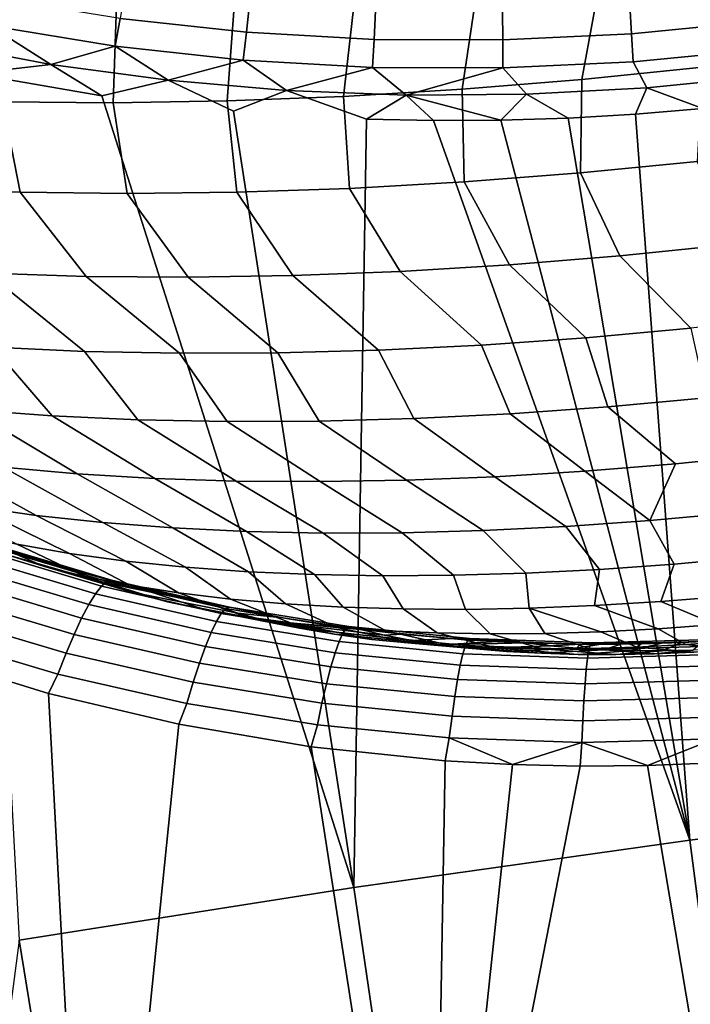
# Model space of a CAD drawing. Header units: metres. Extents: x -167 to 28, y -50 to 27.
# Tile 258 of 331: x 6.96 to 9.6, y -31.77 to -27.89. Entities that reach past the tile are written whole.
import ezdxf

# ---------------------------------------------------------------- set-up
doc = ezdxf.new("R2010")
doc.units = ezdxf.units.M
doc.layers.add('solid_12_065_011_XXX', color=7, linetype='CONTINUOUS')

msp = doc.modelspace()

# ---------------------------------------------------------------- linework, layer by layer
at = {"layer": 'solid_12_065_011_XXX'}
for points in [[(9.732382, -27.675037, 9.412274), (9.645816, -28.079784, 9.760779), (9.171263, -28.128145, 9.795071), (9.244325, -27.727715, 9.437368)], [(9.244325, -27.727715, 9.437368), (9.171263, -28.128145, 9.795071), (8.699403, -28.166506, 9.862835), (8.758246, -27.770248, 9.496726)], [(7.35284, -27.888571, 20.743904), (7.850185, -27.942644, 20.843992), (7.861864, -27.830219, 20.830107), (7.370877, -27.776836, 20.7313)], [(8.758246, -27.770248, 9.496726), (8.699403, -28.166506, 9.862835), (8.232768, -28.19466, 9.963707), (8.276724, -27.802416, 9.590032)], [(7.35284, -27.888571, 20.743904), (6.863249, -27.808126, 20.622942), (6.836041, -27.916199, 20.646362), (7.332356, -27.997749, 20.768986)], [(7.80231, -27.824045, 9.716791), (7.773864, -28.212456, 10.097145), (7.325153, -28.219799, 10.262434), (7.337519, -27.835024, 9.876332)], [(8.276724, -27.802416, 9.590032), (8.232768, -28.19466, 9.963707), (7.773864, -28.212456, 10.097145), (7.80231, -27.824045, 9.716791)], [(9.36701, -27.948544, 21.013044), (9.873649, -27.899155, 21.024414), (9.85991, -27.787268, 21.008255), (9.359597, -27.83604, 20.997028)], [(7.337519, -27.835024, 9.876332), (7.325153, -28.219799, 10.262434), (6.889044, -28.216648, 10.458686), (6.884815, -27.835291, 10.06781)], [(7.850185, -27.942644, 20.843992), (8.353105, -27.970524, 20.922533), (8.358413, -27.857746, 20.907654), (7.861864, -27.830219, 20.830107)], [(8.353105, -27.970524, 20.922533), (8.859439, -27.972416, 20.979008), (8.858378, -27.859612, 20.963419), (8.358413, -27.857746, 20.907654)], [(8.859439, -27.972416, 20.979008), (9.36701, -27.948544, 21.013044), (9.359597, -27.83604, 20.997028), (8.858378, -27.859612, 20.963419)], [(7.850185, -27.942644, 20.843992), (7.35284, -27.888571, 20.743904), (7.332356, -27.997749, 20.768986), (7.83647, -28.052559, 20.870436)], [(9.873649, -27.899155, 21.024414), (9.36701, -27.948544, 21.013044), (9.373672, -28.058542, 21.041763), (9.887074, -28.008493, 21.053284)], [(6.836041, -27.916199, 20.646362), (6.625697, -27.983421, 20.631468), (7.079787, -28.068735, 20.75231)], [(7.332356, -27.997749, 20.768986), (6.836041, -27.916199, 20.646362), (7.079787, -28.068735, 20.75231)], [(8.353105, -27.970524, 20.922533), (7.850185, -27.942644, 20.843992), (7.83647, -28.052559, 20.870436), (8.346181, -28.080816, 20.950037)], [(8.859439, -27.972416, 20.979008), (8.353105, -27.970524, 20.922533), (8.346181, -28.080816, 20.950037), (8.859313, -28.082731, 21.007273)], [(9.36701, -27.948544, 21.013044), (8.859439, -27.972416, 20.979008), (8.859313, -28.082731, 21.007273), (9.373672, -28.058542, 21.041763)], [(7.079787, -28.068735, 20.75231), (6.625697, -27.983421, 20.631468), (6.771478, -28.104517, 20.719927)], [(7.332356, -27.997749, 20.768986), (7.079787, -28.068735, 20.75231), (7.541216, -28.131573, 20.85569)], [(7.83647, -28.052559, 20.870436), (7.332356, -27.997749, 20.768986), (7.541216, -28.131573, 20.85569)], [(9.887074, -28.008493, 21.053284), (9.373672, -28.058542, 21.041763), (9.426893, -28.161074, 21.084837), (9.900011, -28.113865, 21.094492)], [(7.83647, -28.052559, 20.870436), (7.541216, -28.131573, 20.85569), (8.008297, -28.172062, 20.941042)], [(8.346181, -28.080816, 20.950037), (7.83647, -28.052559, 20.870436), (8.008297, -28.172062, 20.941042)], [(7.079787, -28.068735, 20.75231), (6.771478, -28.104517, 20.719927), (7.280362, -28.192522, 20.84832)], [(7.541216, -28.131573, 20.85569), (7.079787, -28.068735, 20.75231), (7.280362, -28.192522, 20.84832)], [(8.346181, -28.080816, 20.950037), (8.008297, -28.172062, 20.941042), (8.479375, -28.190359, 21.007906)], [(8.859313, -28.082731, 21.007273), (8.346181, -28.080816, 20.950037), (8.479375, -28.190359, 21.007906)], [(8.859313, -28.082731, 21.007273), (8.479375, -28.190359, 21.007906), (8.952795, -28.186634, 21.055923)], [(8.859313, -28.082731, 21.007273), (8.952795, -28.186634, 21.055923), (9.426893, -28.161074, 21.084837), (9.373672, -28.058542, 21.041763)], [(9.165401, -28.496201, 10.174398), (9.171263, -28.128145, 9.795071), (9.645816, -28.079784, 9.760779), (9.625767, -28.450876, 10.135629)], [(7.280362, -28.192522, 20.84832), (6.771478, -28.104517, 20.719927), (6.954234, -31.515387, 22.740084), (8.272664, -31.308031, 22.815199)], [(7.541216, -28.131573, 20.85569), (7.280362, -28.192522, 20.84832), (8.272664, -31.308031, 22.815199), (7.798463, -28.252544, 20.954842)], [(8.008297, -28.172062, 20.941042), (7.541216, -28.131573, 20.85569), (7.798463, -28.252544, 20.954842)], [(8.708108, -28.531679, 10.245945), (8.699403, -28.166506, 9.862835), (9.171263, -28.128145, 9.795071), (9.165401, -28.496201, 10.174398)], [(9.900011, -28.113865, 21.094492), (9.426893, -28.161074, 21.084837), (9.647809, -28.242825, 21.144405), (9.912283, -28.213806, 21.147444)], [(8.008297, -28.172062, 20.941042), (7.798463, -28.252544, 20.954842), (8.272664, -31.308031, 22.815199), (8.323215, -28.284565, 21.038599)], [(8.479375, -28.190359, 21.007906), (8.008297, -28.172062, 20.941042), (8.323215, -28.284565, 21.038599)], [(8.256394, -28.557117, 10.349876), (8.232768, -28.19466, 9.963707), (8.699403, -28.166506, 9.862835), (8.708108, -28.531679, 10.245945)], [(9.426893, -28.161074, 21.084837), (8.952795, -28.186634, 21.055923), (9.117426, -28.280289, 21.120119), (9.38282, -28.26499, 21.135294)], [(9.426893, -28.161074, 21.084837), (9.38282, -28.26499, 21.135294), (9.647809, -28.242825, 21.144405)], [(6.554085, -28.556511, 11.075471), (6.467878, -28.203024, 10.684848), (6.889044, -28.216648, 10.458686), (6.959242, -28.572071, 10.849417)], [(7.812735, -28.572374, 10.485622), (7.773864, -28.212456, 10.097145), (8.232768, -28.19466, 9.963707), (8.256394, -28.557117, 10.349876)], [(8.479375, -28.190359, 21.007906), (8.323215, -28.284565, 21.038599), (8.587355, -28.290096, 21.071726)], [(8.952795, -28.186634, 21.055923), (8.479375, -28.190359, 21.007906), (8.852169, -28.288664, 21.098913)], [(8.479375, -28.190359, 21.007906), (8.587355, -28.290096, 21.071726), (8.852169, -28.288664, 21.098913)], [(8.952795, -28.186634, 21.055923), (8.852169, -28.288664, 21.098913), (9.117426, -28.280289, 21.120119)], [(6.959242, -28.572071, 10.849417), (6.889044, -28.216648, 10.458686), (7.325153, -28.219799, 10.262434), (7.379559, -28.57737, 10.652441)], [(7.379559, -28.57737, 10.652441), (7.325153, -28.219799, 10.262434), (7.773864, -28.212456, 10.097145), (7.812735, -28.572374, 10.485622)], [(9.647809, -28.242825, 21.144405), (9.38282, -28.26499, 21.135294), (9.596034, -31.122799, 22.852768), (10.922886, -30.959883, 22.852768)], [(8.587355, -28.290096, 21.071726), (8.323215, -28.284565, 21.038599), (8.272664, -31.308031, 22.815199), (9.596034, -31.122799, 22.852768)], [(8.852169, -28.288664, 21.098913), (8.587355, -28.290096, 21.071726), (9.596034, -31.122799, 22.852768)], [(9.117426, -28.280289, 21.120119), (8.852169, -28.288664, 21.098913), (9.596034, -31.122799, 22.852768)], [(9.38282, -28.26499, 21.135294), (9.117426, -28.280289, 21.120119), (9.596034, -31.122799, 22.852768)], [(9.758318, -28.77759, 10.52901), (9.320964, -28.822258, 10.560278), (9.165401, -28.496201, 10.174398), (9.625767, -28.450876, 10.135629)], [(9.320964, -28.822258, 10.560278), (8.886086, -28.85766, 10.622562), (8.708108, -28.531679, 10.245945), (9.165401, -28.496201, 10.174398)], [(7.218062, -28.903553, 11.172629), (6.830247, -28.890787, 11.381645), (6.554085, -28.556511, 11.075471), (6.959242, -28.572071, 10.849417)], [(8.456045, -28.883606, 10.715526), (8.033173, -28.899954, 10.838664), (7.812735, -28.572374, 10.485622), (8.256394, -28.557117, 10.349876)], [(8.886086, -28.85766, 10.622562), (8.456045, -28.883606, 10.715526), (8.256394, -28.557117, 10.349876), (8.708108, -28.531679, 10.245945)], [(7.619764, -28.906614, 10.991307), (7.218062, -28.903553, 11.172629), (6.959242, -28.572071, 10.849417), (7.379559, -28.57737, 10.652441)], [(8.033173, -28.899954, 10.838664), (7.619764, -28.906614, 10.991307), (7.379559, -28.57737, 10.652441), (7.812735, -28.572374, 10.485622)], [(10.016153, -29.059761, 10.94513), (9.600656, -29.106489, 10.959981), (9.320964, -28.822258, 10.560278), (9.758318, -28.77759, 10.52901)], [(9.600656, -29.106489, 10.959981), (9.186386, -29.144506, 11.004453), (8.886086, -28.85766, 10.622562), (9.320964, -28.822258, 10.560278)], [(7.211622, -29.198437, 11.65707), (6.851081, -29.181578, 11.868657), (6.458423, -28.868383, 11.617221), (6.830247, -28.890787, 11.381645)], [(9.186386, -29.144506, 11.004453), (8.775603, -29.173609, 11.078301), (8.456045, -28.883606, 10.715526), (8.886086, -28.85766, 10.622562)], [(7.586421, -29.206085, 11.471301), (7.211622, -29.198437, 11.65707), (6.830247, -28.890787, 11.381645), (7.218062, -28.903553, 11.172629)], [(7.973433, -29.204483, 11.312365), (7.586421, -29.206085, 11.471301), (7.218062, -28.903553, 11.172629), (7.619764, -28.906614, 10.991307)], [(8.37055, -29.193638, 11.181126), (7.973433, -29.204483, 11.312365), (7.619764, -28.906614, 10.991307), (8.033173, -28.899954, 10.838664)], [(8.775603, -29.173609, 11.078301), (8.37055, -29.193638, 11.181126), (8.033173, -28.899954, 10.838664), (8.456045, -28.883606, 10.715526)], [(9.661026, -29.381203, 11.400055), (9.27295, -29.416843, 11.441625), (9.186386, -29.144506, 11.004453), (9.600656, -29.106489, 10.959981)], [(7.084665, -29.452126, 12.249536), (6.761832, -29.427948, 12.470432), (6.506766, -29.155602, 12.104909), (6.851081, -29.181578, 11.868657)], [(8.888125, -29.444151, 11.510655), (8.508642, -29.462976, 11.606773), (8.37055, -29.193638, 11.181126), (8.775603, -29.173609, 11.078301)], [(9.27295, -29.416843, 11.441625), (8.888125, -29.444151, 11.510655), (8.775603, -29.173609, 11.078301), (9.186386, -29.144506, 11.004453)], [(7.422633, -29.467779, 12.051713), (7.084665, -29.452126, 12.249536), (6.851081, -29.181578, 11.868657), (7.211622, -29.198437, 11.65707)], [(7.773901, -29.474823, 11.878038), (7.422633, -29.467779, 12.051713), (7.211622, -29.198437, 11.65707), (7.586421, -29.206085, 11.471301)], [(8.13656, -29.473219, 11.729457), (7.773901, -29.474823, 11.878038), (7.586421, -29.206085, 11.471301), (7.973433, -29.204483, 11.312365)], [(8.508642, -29.462976, 11.606773), (8.13656, -29.473219, 11.729457), (7.973433, -29.204483, 11.312365), (8.37055, -29.193638, 11.181126)], [(6.455888, -29.395376, 12.713204), (6.761832, -29.427948, 12.470432), (7.182905, -29.680546, 12.740822), (6.891099, -29.654585, 12.954704)], [(9.27295, -29.416843, 11.441625), (9.661026, -29.381203, 11.400055), (9.900311, -29.604488, 11.849168), (9.540365, -29.641298, 11.874729)], [(6.761832, -29.427948, 12.470432), (7.084665, -29.452126, 12.249536), (7.48941, -29.698704, 12.547703), (7.182905, -29.680546, 12.740822)], [(7.084665, -29.452126, 12.249536), (7.422633, -29.467779, 12.051713), (7.808964, -29.708961, 12.376385), (7.48941, -29.698704, 12.547703)], [(8.508642, -29.462976, 11.606773), (8.888125, -29.444151, 11.510655), (9.18243, -29.670519, 11.925714), (8.828435, -29.691988, 12.001847)], [(8.888125, -29.444151, 11.510655), (9.27295, -29.416843, 11.441625), (9.540365, -29.641298, 11.874729), (9.18243, -29.670519, 11.925714)], [(7.422633, -29.467779, 12.051713), (7.773901, -29.474823, 11.878038), (8.13985, -29.711262, 12.227791), (7.808964, -29.708961, 12.376385)], [(7.773901, -29.474823, 11.878038), (8.13656, -29.473219, 11.729457), (8.480284, -29.705595, 12.102721), (8.13985, -29.711262, 12.227791)], [(8.13656, -29.473219, 11.729457), (8.508642, -29.462976, 11.606773), (8.828435, -29.691988, 12.001847), (8.480284, -29.705595, 12.102721)], [(6.35778, -29.579853, 13.440047), (6.615563, -29.62096, 13.188198), (7.021675, -29.844114, 13.467241), (6.775669, -29.808716, 13.694324)], [(9.900311, -29.604488, 11.849168), (9.772229, -29.833729, 12.334179), (9.438887, -29.864292, 12.370063), (9.540365, -29.641298, 11.874729)], [(6.615563, -29.62096, 13.188198), (6.891099, -29.654585, 12.954704), (7.283763, -29.872429, 13.257844), (7.021675, -29.844114, 13.467241)], [(9.18243, -29.670519, 11.925714), (9.540365, -29.641298, 11.874729), (9.438887, -29.864292, 12.370063)], [(6.891099, -29.654585, 12.954704), (7.182905, -29.680546, 12.740822), (7.560495, -29.893503, 13.067281), (7.283763, -29.872429, 13.257844)], [(7.182905, -29.680546, 12.740822), (7.48941, -29.698704, 12.547703), (7.850355, -29.907223, 12.896598), (7.560495, -29.893503, 13.067281)], [(8.828435, -29.691988, 12.001847), (9.18243, -29.670519, 11.925714), (9.438887, -29.864292, 12.370063), (9.108368, -29.887659, 12.42965)], [(7.48941, -29.698704, 12.547703), (7.808964, -29.708961, 12.376385), (8.151751, -29.913513, 12.746732), (7.850355, -29.907223, 12.896598)], [(7.808964, -29.708961, 12.376385), (8.13985, -29.711262, 12.227791), (8.463031, -29.912338, 12.618503), (8.151751, -29.913513, 12.746732)], [(8.13985, -29.711262, 12.227791), (8.480284, -29.705595, 12.102721), (8.782487, -29.903704, 12.512616), (8.463031, -29.912338, 12.618503)], [(8.480284, -29.705595, 12.102721), (8.828435, -29.691988, 12.001847), (9.108368, -29.887659, 12.42965), (8.782487, -29.903704, 12.512616)], [(7.152537, -29.993618, 14.0124), (6.94562, -29.957331, 14.225947), (6.547094, -29.766428, 13.93785), (6.775669, -29.808716, 13.694324)], [(7.374424, -30.023855, 13.813437), (7.152537, -29.993618, 14.0124), (6.775669, -29.808716, 13.694324), (7.021675, -29.844114, 13.467241)], [(9.831021, -30.008387, 12.822906), (9.534367, -30.035763, 12.854222), (9.438887, -29.864292, 12.370063), (9.772229, -29.833729, 12.334179)], [(6.754763, -29.915184, 14.452952), (7.050777, -30.043495, 14.889833), (6.903713, -29.998184, 15.109171), (6.580973, -29.867399, 14.692218)], [(7.610108, -30.04788, 13.630108), (7.374424, -30.023855, 13.813437), (7.021675, -29.844114, 13.467241), (7.283763, -29.872429, 13.257844)], [(7.858348, -30.065567, 13.463381), (7.610108, -30.04788, 13.630108), (7.283763, -29.872429, 13.257844), (7.560495, -29.893503, 13.067281)], [(9.534367, -30.035763, 12.854222), (9.240116, -30.056866, 12.906234), (9.108368, -29.887659, 12.42965), (9.438887, -29.864292, 12.370063)], [(6.94562, -29.957331, 14.225947), (7.213579, -30.083868, 14.680894), (7.050777, -30.043495, 14.889833), (6.754763, -29.915184, 14.452952)], [(8.117834, -30.076824, 13.314134), (7.858348, -30.065567, 13.463381), (7.560495, -29.893503, 13.067281), (7.850355, -29.907223, 12.896598)], [(8.387196, -30.081589, 13.183155), (8.117834, -30.076824, 13.314134), (7.850355, -29.907223, 12.896598), (8.151751, -29.913513, 12.746732)], [(8.665013, -30.07984, 13.071136), (8.387196, -30.081589, 13.183155), (8.151751, -29.913513, 12.746732), (8.463031, -29.912338, 12.618503)], [(8.949821, -30.071585, 12.978665), (8.665013, -30.07984, 13.071136), (8.463031, -29.912338, 12.618503), (8.782487, -29.903704, 12.512616)], [(9.240116, -30.056866, 12.906234), (8.949821, -30.071585, 12.978665), (8.782487, -29.903704, 12.512616), (9.108368, -29.887659, 12.42965)], [(6.903713, -29.998184, 15.109171), (7.281199, -30.106356, 15.464606), (7.18032, -30.063328, 15.671065), (6.773166, -29.948179, 15.337747)], [(6.773166, -29.948179, 15.337747), (7.18032, -30.063328, 15.671065), (6.946592, -29.992332, 15.632144)], [(6.817582, -29.984928, 15.953523), (7.279458, -30.12215, 16.029005), (7.255573, -30.15246, 16.136147), (6.78896, -30.013832, 16.059891)], [(6.842807, -29.968073, 15.843759), (7.300615, -30.104084, 15.918575), (7.279458, -30.12215, 16.029005), (6.817582, -29.984928, 15.953523)], [(6.86431, -29.96348, 15.732021), (7.31877, -30.098497, 15.806291), (7.300615, -30.104084, 15.918575), (6.842807, -29.968073, 15.843759)], [(6.86431, -29.96348, 15.732021), (6.946592, -29.992332, 15.632144), (7.18032, -30.063328, 15.671065)], [(6.86431, -29.96348, 15.732021), (7.18032, -30.063328, 15.671065), (7.31877, -30.098497, 15.806291)], [(7.152537, -29.993618, 14.0124), (7.391257, -30.119089, 14.48346), (7.213579, -30.083868, 14.680894), (6.94562, -29.957331, 14.225947)], [(7.374424, -30.023855, 13.813437), (7.582869, -30.148975, 14.298578), (7.391257, -30.119089, 14.48346), (7.152537, -29.993618, 14.0124)], [(6.78896, -30.013832, 16.059891), (7.255573, -30.15246, 16.136147), (7.22927, -30.194624, 16.238611), (6.757315, -30.054407, 16.161482)], [(7.050777, -30.043495, 14.889833), (7.40355, -30.147074, 15.271666), (7.281199, -30.106356, 15.464606), (6.903713, -29.998184, 15.109171)], [(7.610108, -30.04788, 13.630108), (7.787402, -30.173365, 14.127227), (7.582869, -30.148975, 14.298578), (7.374424, -30.023855, 13.813437)], [(9.831021, -30.008387, 12.822906), (9.747226, -30.161509, 13.335325), (9.482794, -30.183182, 13.372687), (9.534367, -30.035763, 12.854222)], [(6.757315, -30.054407, 16.161482), (7.22927, -30.194624, 16.238611), (7.20089, -30.248091, 16.335072), (6.723055, -30.106127, 16.256981)], [(7.213579, -30.083868, 14.680894), (7.539648, -30.183628, 15.087288), (7.40355, -30.147074, 15.271666), (7.050777, -30.043495, 14.889833)], [(7.351019, -30.109901, 15.697245), (7.18032, -30.063328, 15.671065), (7.281199, -30.106356, 15.464606)], [(7.31877, -30.098497, 15.806291), (7.18032, -30.063328, 15.671065), (7.351019, -30.109901, 15.697245)], [(7.858348, -30.065567, 13.463381), (8.003771, -30.192129, 13.970312), (7.787402, -30.173365, 14.127227), (7.610108, -30.04788, 13.630108)], [(8.117834, -30.076824, 13.314134), (8.230832, -30.205172, 13.828667), (8.003771, -30.192129, 13.970312), (7.858348, -30.065567, 13.463381)], [(8.949821, -30.071585, 12.978665), (8.963889, -30.209417, 13.502418), (8.712165, -30.213839, 13.594098), (8.665013, -30.07984, 13.071136)], [(9.240116, -30.056866, 12.906234), (9.22122, -30.199181, 13.428483), (8.963889, -30.209417, 13.502418), (8.949821, -30.071585, 12.978665)], [(9.534367, -30.035763, 12.854222), (9.482794, -30.183182, 13.372687), (9.22122, -30.199181, 13.428483), (9.240116, -30.056866, 12.906234)], [(6.723055, -30.106127, 16.256981), (7.20089, -30.248091, 16.335072), (7.170801, -30.31217, 16.424273), (6.686625, -30.168322, 16.345146)], [(7.391257, -30.119089, 14.48346), (7.688785, -30.215834, 14.91243), (7.539648, -30.183628, 15.087288), (7.213579, -30.083868, 14.680894)], [(7.300615, -30.104084, 15.918575), (7.767817, -30.211023, 15.981416), (7.750693, -30.230013, 16.092388), (7.279458, -30.12215, 16.029005)], [(7.40355, -30.147074, 15.271666), (7.816497, -30.229303, 15.580791), (7.713481, -30.194534, 15.746655), (7.281199, -30.106356, 15.464606)], [(7.281199, -30.106356, 15.464606), (7.713481, -30.194534, 15.746655), (7.698078, -30.191324, 15.744729)], [(7.351019, -30.109901, 15.697245), (7.281199, -30.106356, 15.464606), (7.698078, -30.191324, 15.744729)], [(7.31877, -30.098497, 15.806291), (7.782677, -30.204681, 15.868688), (7.767817, -30.211023, 15.981416), (7.300615, -30.104084, 15.918575)], [(7.782677, -30.204681, 15.868688), (7.31877, -30.098497, 15.806291), (7.698078, -30.191324, 15.744729), (7.713481, -30.194534, 15.746655)], [(7.31877, -30.098497, 15.806291), (7.351019, -30.109901, 15.697245), (7.698078, -30.191324, 15.744729)], [(8.387196, -30.081589, 13.183155), (8.467381, -30.21242, 13.703041), (8.230832, -30.205172, 13.828667), (8.117834, -30.076824, 13.314134)], [(8.665013, -30.07984, 13.071136), (8.712165, -30.213839, 13.594098), (8.467381, -30.21242, 13.703041), (8.387196, -30.081589, 13.183155)], [(7.279458, -30.12215, 16.029005), (7.750693, -30.230013, 16.092388), (7.731528, -30.261406, 16.200165), (7.255573, -30.15246, 16.136147)], [(7.582869, -30.148975, 14.298578), (7.850186, -30.243519, 14.748001), (7.688785, -30.215834, 14.91243), (7.391257, -30.119089, 14.48346)], [(7.539648, -30.183628, 15.087288), (7.932312, -30.260662, 15.423021), (7.816497, -30.229303, 15.580791), (7.40355, -30.147074, 15.271666)], [(7.787402, -30.173365, 14.127227), (8.023015, -30.266542, 14.594852), (7.850186, -30.243519, 14.748001), (7.582869, -30.148975, 14.298578)], [(6.686625, -30.168322, 16.345146), (7.170801, -30.31217, 16.424273), (7.139393, -30.38603, 16.505062), (6.648498, -30.240185, 16.424837)], [(7.255573, -30.15246, 16.136147), (7.731528, -30.261406, 16.200165), (7.710571, -30.304792, 16.303349), (7.22927, -30.194624, 16.238611)], [(7.688785, -30.215834, 14.91243), (8.059318, -30.288301, 15.273376), (7.932312, -30.260662, 15.423021), (7.539648, -30.183628, 15.087288)], [(8.003771, -30.192129, 13.970312), (8.206373, -30.284784, 14.453782), (8.023015, -30.266542, 14.594852), (7.787402, -30.173365, 14.127227)], [(9.22122, -30.199181, 13.428483), (9.482794, -30.183182, 13.372687), (9.69916, -30.273853, 13.85717), (9.471156, -30.2903, 13.897142)], [(9.482794, -30.183182, 13.372687), (9.747226, -30.161509, 13.335325), (9.928991, -30.252586, 13.833104), (9.69916, -30.273853, 13.85717)], [(7.22927, -30.194624, 16.238611), (7.710571, -30.304792, 16.303349), (7.688093, -30.359612, 16.400602), (7.20089, -30.248091, 16.335072)], [(7.850186, -30.243519, 14.748001), (8.19685, -30.312073, 15.132637), (8.059318, -30.288301, 15.273376), (7.688785, -30.215834, 14.91243)], [(7.782677, -30.204681, 15.868688), (7.713481, -30.194534, 15.746655), (7.816497, -30.229303, 15.580791), (7.993837, -30.247093, 15.77955)], [(7.767817, -30.211023, 15.981416), (8.242208, -30.288332, 16.032494), (8.229077, -30.307974, 16.143896), (7.750693, -30.230013, 16.092388)], [(7.782677, -30.204681, 15.868688), (8.253831, -30.281464, 15.919417), (8.242208, -30.288332, 16.032494), (7.767817, -30.211023, 15.981416)], [(8.253831, -30.281464, 15.919417), (7.782677, -30.204681, 15.868688), (7.993837, -30.247093, 15.77955), (8.245897, -30.284996, 15.805432)], [(8.230832, -30.205172, 13.828667), (8.399309, -30.298149, 14.32552), (8.206373, -30.284784, 14.453782), (8.003771, -30.192129, 13.970312)], [(8.467381, -30.21242, 13.703041), (8.600821, -30.306568, 14.210733), (8.399309, -30.298149, 14.32552), (8.230832, -30.205172, 13.828667)], [(8.712165, -30.213839, 13.594098), (8.809864, -30.309998, 14.110017), (8.600821, -30.306568, 14.210733), (8.467381, -30.21242, 13.703041)], [(8.963889, -30.209417, 13.502418), (9.025351, -30.30842, 14.023895), (8.809864, -30.309998, 14.110017), (8.712165, -30.213839, 13.594098)], [(8.963889, -30.209417, 13.502418), (9.22122, -30.199181, 13.428483), (9.471156, -30.2903, 13.897142), (9.246163, -30.301844, 13.952814)], [(8.963889, -30.209417, 13.502418), (9.246163, -30.301844, 13.952814), (9.025351, -30.30842, 14.023895)], [(6.648498, -30.240185, 16.424837), (7.139393, -30.38603, 16.505062), (7.107074, -30.468714, 16.576391), (6.609168, -30.320786, 16.49502)], [(7.20089, -30.248091, 16.335072), (7.688093, -30.359612, 16.400602), (7.664386, -30.425152, 16.490664), (7.170801, -30.31217, 16.424273)], [(7.731528, -30.261406, 16.200165), (8.214606, -30.340132, 16.252178), (8.198984, -30.384388, 16.355938), (7.710571, -30.304792, 16.303349)], [(7.750693, -30.230013, 16.092388), (8.229077, -30.307974, 16.143896), (8.214606, -30.340132, 16.252178), (7.731528, -30.261406, 16.200165)], [(7.993837, -30.247093, 15.77955), (7.816497, -30.229303, 15.580791), (7.932312, -30.260662, 15.423021), (8.245897, -30.284996, 15.805432)], [(8.023015, -30.266542, 14.594852), (8.344192, -30.331858, 15.001538), (8.19685, -30.312073, 15.132637), (7.850186, -30.243519, 14.748001)], [(7.932312, -30.260662, 15.423021), (8.059318, -30.288301, 15.273376), (8.501428, -30.336176, 15.564115), (8.392789, -30.315279, 15.682621)], [(8.245897, -30.284996, 15.805432), (7.932312, -30.260662, 15.423021), (8.392789, -30.315279, 15.682621), (8.295043, -30.291365, 15.810139)], [(7.710571, -30.304792, 16.303349), (8.198984, -30.384388, 16.355938), (8.182413, -30.44017, 16.453827), (7.688093, -30.359612, 16.400602)], [(8.206373, -30.284784, 14.453782), (8.500573, -30.347548, 14.880764), (8.344192, -30.331858, 15.001538), (8.023015, -30.266542, 14.594852)], [(8.059318, -30.288301, 15.273376), (8.19685, -30.312073, 15.132637), (8.618332, -30.353867, 15.453196), (8.501428, -30.336176, 15.564115)], [(8.399309, -30.298149, 14.32552), (8.665179, -30.359062, 14.770945), (8.500573, -30.347548, 14.880764), (8.206373, -30.284784, 14.453782)], [(8.242208, -30.288332, 16.032494), (8.721591, -30.335604, 16.072004), (8.712408, -30.355635, 16.183733), (8.229077, -30.307974, 16.143896)], [(8.253831, -30.281464, 15.919417), (8.73003, -30.328419, 15.958666), (8.721591, -30.335604, 16.072004), (8.242208, -30.288332, 16.032494)], [(8.253831, -30.281464, 15.919417), (8.245897, -30.284996, 15.805432), (8.295043, -30.291365, 15.810139)], [(8.253831, -30.281464, 15.919417), (8.295043, -30.291365, 15.810139), (8.464538, -30.310835, 15.825158)], [(8.73003, -30.328419, 15.958666), (8.253831, -30.281464, 15.919417), (8.464538, -30.310835, 15.825158), (8.659327, -30.328428, 15.840569)], [(8.464538, -30.310835, 15.825158), (8.295043, -30.291365, 15.810139), (8.392789, -30.315279, 15.682621)], [(8.600821, -30.306568, 14.210733), (8.83715, -30.366343, 14.672654), (8.665179, -30.359062, 14.770945), (8.399309, -30.298149, 14.32552)], [(9.246163, -30.301844, 13.952814), (9.388108, -30.362509, 14.451767), (9.19956, -30.368071, 14.512648), (9.025351, -30.30842, 14.023895)], [(9.471156, -30.2903, 13.897142), (9.580248, -30.352692, 14.404081), (9.388108, -30.362509, 14.451767), (9.246163, -30.301844, 13.952814)], [(9.69916, -30.273853, 13.85717), (9.774976, -30.338676, 14.369839), (9.580248, -30.352692, 14.404081), (9.471156, -30.2903, 13.897142)], [(7.107074, -30.468714, 16.576391), (7.070821, -30.544441, 16.628563), (6.569011, -30.390301, 16.543566), (6.609168, -30.320786, 16.49502)], [(7.170801, -30.31217, 16.424273), (7.664386, -30.425152, 16.490664), (7.639757, -30.500565, 16.572365), (7.139393, -30.38603, 16.505062)], [(8.19685, -30.312073, 15.132637), (8.344192, -30.331858, 15.001538), (8.742897, -30.368258, 15.350438), (8.618332, -30.353867, 15.453196)], [(8.214606, -30.340132, 16.252178), (8.702599, -30.388252, 16.2924), (8.692289, -30.433033, 16.396597), (8.198984, -30.384388, 16.355938)], [(8.229077, -30.307974, 16.143896), (8.712408, -30.355635, 16.183733), (8.702599, -30.388252, 16.2924), (8.214606, -30.340132, 16.252178)], [(8.344192, -30.331858, 15.001538), (8.500573, -30.347548, 14.880764), (8.874477, -30.379278, 15.256374), (8.742897, -30.368258, 15.350438)], [(8.464538, -30.310835, 15.825158), (8.392789, -30.315279, 15.682621), (8.501428, -30.336176, 15.564115), (8.659327, -30.328428, 15.840569)], [(8.659327, -30.328428, 15.840569), (8.501428, -30.336176, 15.564115), (8.618332, -30.353867, 15.453196), (8.837729, -30.340092, 15.852984)], [(8.809864, -30.309998, 14.110017), (9.015587, -30.36935, 14.586405), (8.83715, -30.366343, 14.672654), (8.600821, -30.306568, 14.210733)], [(8.618332, -30.353867, 15.453196), (8.949342, -30.345236, 15.859954), (8.837729, -30.340092, 15.852984)], [(8.73003, -30.328419, 15.958666), (8.659327, -30.328428, 15.840569), (8.837729, -30.340092, 15.852984)], [(8.721591, -30.335604, 16.072004), (9.20378, -30.352581, 16.100107), (9.198502, -30.372749, 16.212063), (8.712408, -30.355635, 16.183733)], [(8.73003, -30.328419, 15.958666), (9.209083, -30.345287, 15.986586), (9.20378, -30.352581, 16.100107), (8.721591, -30.335604, 16.072004)], [(8.73003, -30.328419, 15.958666), (8.949342, -30.345236, 15.859954), (9.005378, -30.347198, 15.8632)], [(8.73003, -30.328419, 15.958666), (8.837729, -30.340092, 15.852984), (8.949342, -30.345236, 15.859954)], [(9.209083, -30.345287, 15.986586), (8.73003, -30.328419, 15.958666), (9.005378, -30.347198, 15.8632), (9.16662, -30.350525, 15.871716)], [(9.025351, -30.30842, 14.023895), (9.19956, -30.368071, 14.512648), (9.015587, -30.36935, 14.586405), (8.809864, -30.309998, 14.110017)], [(9.20378, -30.352581, 16.100107), (9.686596, -30.339159, 16.11692), (9.685184, -30.359221, 16.229012), (9.198502, -30.372749, 16.212063)], [(9.209083, -30.345287, 15.986586), (9.688806, -30.331951, 16.003292), (9.686596, -30.339159, 16.11692), (9.20378, -30.352581, 16.100107)], [(9.688806, -30.331951, 16.003292), (9.209083, -30.345287, 15.986586), (9.565455, -30.344015, 15.887303), (9.647485, -30.340078, 15.889511)], [(9.565455, -30.344015, 15.887303), (9.487581, -30.376965, 15.519997), (9.607753, -30.374922, 15.475994), (9.647485, -30.340078, 15.889511)], [(9.580248, -30.352692, 14.404081), (9.774976, -30.338676, 14.369839), (9.931037, -30.359428, 14.876035), (9.77101, -30.372614, 14.898404)], [(7.688093, -30.359612, 16.400602), (8.182413, -30.44017, 16.453827), (8.165108, -30.506754, 16.544579), (7.664386, -30.425152, 16.490664)], [(8.500573, -30.347548, 14.880764), (8.665179, -30.359062, 14.770945), (9.01239, -30.386866, 15.171492), (8.874477, -30.379278, 15.256374)], [(8.742897, -30.368258, 15.350438), (9.046528, -30.357216, 15.775807), (8.949342, -30.345236, 15.859954), (8.618332, -30.353867, 15.453196)], [(8.665179, -30.359062, 14.770945), (8.83715, -30.366343, 14.672654), (9.155923, -30.390985, 15.09623), (9.01239, -30.386866, 15.171492)], [(8.712408, -30.355635, 16.183733), (9.198502, -30.372749, 16.212063), (9.193318, -30.405531, 16.320999), (8.702599, -30.388252, 16.2924)], [(8.874477, -30.379278, 15.256374), (9.149641, -30.366302, 15.700529), (9.046528, -30.357216, 15.775807), (8.742897, -30.368258, 15.350438)], [(8.83715, -30.366343, 14.672654), (9.015587, -30.36935, 14.586405), (9.30433, -30.391615, 15.030979), (9.155923, -30.390985, 15.09623)], [(9.01239, -30.386866, 15.171492), (9.257911, -30.372643, 15.632565), (9.149641, -30.366302, 15.700529), (8.874477, -30.379278, 15.256374)], [(9.005378, -30.347198, 15.8632), (8.949342, -30.345236, 15.859954), (9.046528, -30.357216, 15.775807)], [(9.16662, -30.350525, 15.871716), (9.005378, -30.347198, 15.8632), (9.046528, -30.357216, 15.775807)], [(9.155923, -30.390985, 15.09623), (9.370759, -30.376204, 15.572281), (9.257911, -30.372643, 15.632565), (9.01239, -30.386866, 15.171492)], [(9.015587, -30.36935, 14.586405), (9.19956, -30.368071, 14.512648), (9.456843, -30.388748, 14.976078), (9.30433, -30.391615, 15.030979)], [(9.16662, -30.350525, 15.871716), (9.046528, -30.357216, 15.775807), (9.149641, -30.366302, 15.700529)], [(9.246022, -30.350903, 15.875441), (9.149641, -30.366302, 15.700529), (9.257911, -30.372643, 15.632565), (9.325235, -30.350447, 15.878861)], [(9.246022, -30.350903, 15.875441), (9.16662, -30.350525, 15.871716), (9.149641, -30.366302, 15.700529)], [(9.30433, -30.391615, 15.030979), (9.487581, -30.376965, 15.519997), (9.370759, -30.376204, 15.572281), (9.155923, -30.390985, 15.09623)], [(9.209083, -30.345287, 15.986586), (9.16662, -30.350525, 15.871716), (9.246022, -30.350903, 15.875441)], [(9.198502, -30.372749, 16.212063), (9.685184, -30.359221, 16.229012), (9.684589, -30.391874, 16.338108), (9.193318, -30.405531, 16.320999)], [(9.19956, -30.368071, 14.512648), (9.388108, -30.362509, 14.451767), (9.612672, -30.382404, 14.931809), (9.456843, -30.388748, 14.976078)], [(9.209083, -30.345287, 15.986586), (9.48455, -30.347031, 15.884784), (9.565455, -30.344015, 15.887303)], [(9.209083, -30.345287, 15.986586), (9.246022, -30.350903, 15.875441), (9.325235, -30.350447, 15.878861)], [(9.209083, -30.345287, 15.986586), (9.325235, -30.350447, 15.878861), (9.404652, -30.349167, 15.881931)], [(9.209083, -30.345287, 15.986586), (9.404652, -30.349167, 15.881931), (9.48455, -30.347031, 15.884784)], [(9.325235, -30.350447, 15.878861), (9.257911, -30.372643, 15.632565), (9.370759, -30.376204, 15.572281), (9.404652, -30.349167, 15.881931)], [(9.456843, -30.388748, 14.976078), (9.607753, -30.374922, 15.475994), (9.487581, -30.376965, 15.519997), (9.30433, -30.391615, 15.030979)], [(9.48455, -30.347031, 15.884784), (9.370759, -30.376204, 15.572281), (9.487581, -30.376965, 15.519997), (9.565455, -30.344015, 15.887303)], [(9.48455, -30.347031, 15.884784), (9.404652, -30.349167, 15.881931), (9.370759, -30.376204, 15.572281)], [(9.388108, -30.362509, 14.451767), (9.580248, -30.352692, 14.404081), (9.77101, -30.372614, 14.898404), (9.612672, -30.382404, 14.931809)], [(9.612672, -30.382404, 14.931809), (9.730631, -30.370087, 15.440507), (9.607753, -30.374922, 15.475994), (9.456843, -30.388748, 14.976078)], [(5.915236, -33.98793, 18.77833), (6.569011, -30.390301, 16.543566), (7.070821, -30.544441, 16.628563), (7.250878, -33.931362, 18.68903)], [(7.139393, -30.38603, 16.505062), (7.639757, -30.500565, 16.572365), (7.614526, -30.584869, 16.644646), (7.107074, -30.468714, 16.576391)], [(8.198984, -30.384388, 16.355938), (8.692289, -30.433033, 16.396597), (8.681615, -30.489397, 16.494972), (8.182413, -30.44017, 16.453827)], [(8.702599, -30.388252, 16.2924), (9.193318, -30.405531, 16.320999), (9.188294, -30.450499, 16.425505), (8.692289, -30.433033, 16.396597)], [(9.193318, -30.405531, 16.320999), (9.684589, -30.391874, 16.338108), (9.684819, -30.436695, 16.442797), (9.188294, -30.450499, 16.425505)], [(7.664386, -30.425152, 16.490664), (8.165108, -30.506754, 16.544579), (8.147292, -30.583277, 16.627012), (7.639757, -30.500565, 16.572365)], [(8.182413, -30.44017, 16.453827), (8.681615, -30.489397, 16.494972), (8.670714, -30.556614, 16.58625), (8.165108, -30.506754, 16.544579)], [(8.692289, -30.433033, 16.396597), (9.188294, -30.450499, 16.425505), (9.183497, -30.507069, 16.524223), (8.681615, -30.489397, 16.494972)], [(9.188294, -30.450499, 16.425505), (9.684819, -30.436695, 16.442797), (9.68587, -30.493105, 16.541718), (9.183497, -30.507069, 16.524223)], [(7.614526, -30.584869, 16.644646), (7.583835, -30.666325, 16.700172), (7.070821, -30.544441, 16.628563), (7.107074, -30.468714, 16.576391)], [(8.681615, -30.489397, 16.494972), (9.183497, -30.507069, 16.524223), (9.178988, -30.574511, 16.615875), (8.670714, -30.556614, 16.58625)], [(9.183497, -30.507069, 16.524223), (9.68587, -30.493105, 16.541718), (9.687728, -30.560369, 16.633591), (9.178988, -30.574511, 16.615875)], [(7.639757, -30.500565, 16.572365), (8.147292, -30.583277, 16.627012), (8.129199, -30.668747, 16.700064), (7.614526, -30.584869, 16.644646)], [(8.165108, -30.506754, 16.544579), (8.670714, -30.556614, 16.58625), (8.659727, -30.63381, 16.669249), (8.147292, -30.583277, 16.627012)], [(7.250878, -33.931362, 18.68903), (7.070821, -30.544441, 16.628563), (7.583835, -30.666325, 16.700172)], [(8.670714, -30.556614, 16.58625), (9.178988, -30.574511, 16.615875), (9.174827, -30.651947, 16.69927), (8.659727, -30.63381, 16.669249)], [(9.178988, -30.574511, 16.615875), (9.687728, -30.560369, 16.633591), (9.690371, -30.637617, 16.717224), (9.174827, -30.651947, 16.69927)], [(8.129199, -30.668747, 16.700064), (8.105443, -30.755098, 16.75852), (7.583835, -30.666325, 16.700172), (7.614526, -30.584869, 16.644646)], [(8.147292, -30.583277, 16.627012), (8.659727, -30.63381, 16.669249), (8.648798, -30.719986, 16.742889), (8.129199, -30.668747, 16.700064)], [(8.659727, -30.63381, 16.669249), (9.174827, -30.651947, 16.69927), (9.171065, -30.738377, 16.773329), (8.648798, -30.719986, 16.742889)], [(9.174827, -30.651947, 16.69927), (9.690371, -30.637617, 16.717224), (9.693761, -30.723846, 16.791531), (9.171065, -30.738377, 16.773329)], [(8.580309, -33.813602, 18.613914), (7.250878, -33.931362, 18.68903), (7.583835, -30.666325, 16.700172), (8.105443, -30.755098, 16.75852)], [(8.648798, -30.719986, 16.742889), (8.632997, -30.810127, 16.803732), (8.105443, -30.755098, 16.75852), (8.129199, -30.668747, 16.700064)], [(8.648798, -30.719986, 16.742889), (8.89827, -30.824858, 16.821453), (8.632997, -30.810127, 16.803732)], [(8.648798, -30.719986, 16.742889), (9.171065, -30.738377, 16.773329), (8.89827, -30.824858, 16.821453)], [(9.171065, -30.738377, 16.773329), (9.693761, -30.723846, 16.791531), (9.430019, -30.82859, 16.847185)], [(9.693761, -30.723846, 16.791531), (9.695939, -30.817566, 16.855215), (9.430019, -30.82859, 16.847185)], [(8.580309, -33.813602, 18.613914), (8.105443, -30.755098, 16.75852), (8.632997, -30.810127, 16.803732)], [(9.171065, -30.738377, 16.773329), (9.164021, -30.831017, 16.835934), (8.89827, -30.824858, 16.821453)], [(9.171065, -30.738377, 16.773329), (9.430019, -30.82859, 16.847185), (9.164021, -30.831017, 16.835934)], [(8.580309, -33.813602, 18.613914), (8.632997, -30.810127, 16.803732), (8.89827, -30.824858, 16.821453)], [(8.580309, -33.813602, 18.613914), (8.89827, -30.824858, 16.821453), (9.164021, -30.831017, 16.835934)], [(9.909182, -33.67318, 18.576347), (8.580309, -33.813602, 18.613914), (9.164021, -30.831017, 16.835934), (9.430019, -30.82859, 16.847185)], [(9.909182, -33.67318, 18.576347), (9.430019, -30.82859, 16.847185), (9.695939, -30.817566, 16.855215)], [(10.160111, -35.434605, 25.465899), (11.418685, -35.280071, 25.465899), (10.922886, -30.959883, 22.852768), (9.596034, -31.122799, 22.852768)], [(10.160111, -35.434605, 25.465899), (9.596034, -31.122799, 22.852768), (8.272664, -31.308031, 22.815199), (8.904837, -35.610279, 25.430305)], [(8.904837, -35.610279, 25.430305), (8.272664, -31.308031, 22.815199), (6.954234, -31.515387, 22.740084), (7.654238, -35.806919, 25.359138)], [(6.383173, -35.87664, 25.161907), (6.409218, -36.021774, 25.250959), (7.654238, -35.806919, 25.359138), (6.954234, -31.515387, 22.740084)]]:
    msp.add_3dface(points, dxfattribs=at)

doc.saveas('drawing.dxf')
